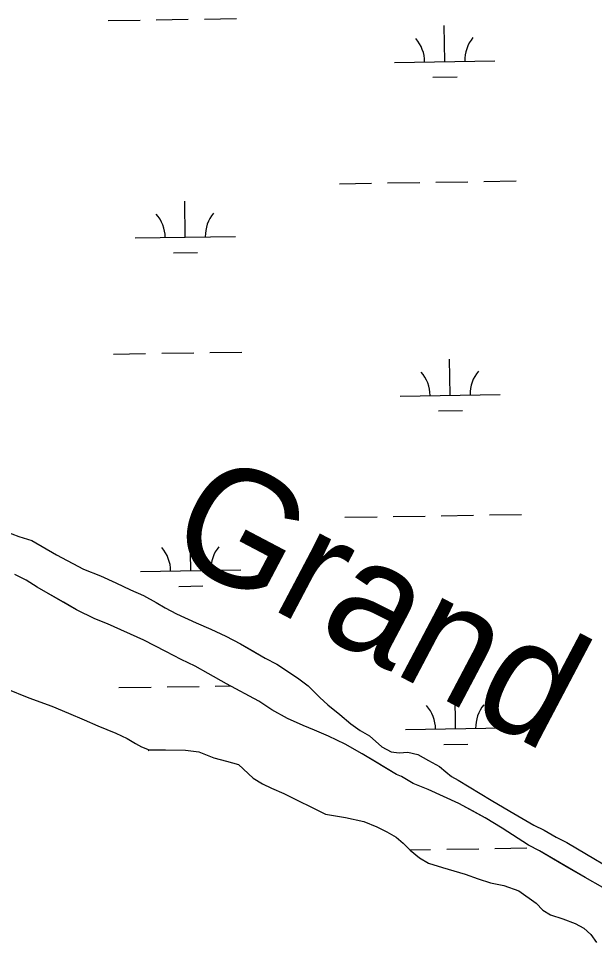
# Model space of a CAD drawing. Extents: x 3855477 to 3893699, y 299188 to 325115.
# Drawn here: x 3883045 to 3883619, y 309712 to 310633 of the extents above; entities that cross this region are included whole.
import ezdxf

# ---------------------------------------------------------------- set-up
doc = ezdxf.new("R2010")
doc.units = 0
for name, color, linetype in [('V-RIVR-IDEN', 7, 'Continuous'), ('V-TOPO-SHOR', 7, 'Continuous'), ('V-WETL-SWMP', 7, 'Continuous')]:
    doc.layers.add(name, color=color, linetype=linetype)

msp = doc.modelspace()

# ---------------------------------------------------------------- linework, layer by layer
at = {"layer": 'V-TOPO-SHOR'}
msp.add_line((3883174.29, 309903.46), (3883175.4, 309904.09), dxfattribs=at)
for points in [[(3883031.48, 310122.3), (3883045.5, 310116.95), (3883058.37, 310112.8), (3883082.83, 310098.63), (3883110.02, 310084.41), (3883126.77, 310077.44), (3883141.94, 310070.49), (3883156.72, 310063.56), (3883169.56, 310057.84), (3883182.38, 310050.94), (3883191.31, 310045.67), (3883202.57, 310039.59), (3883222.02, 310030.6), (3883236.81, 310024.46), (3883251.6, 310017.52), (3883266.36, 310009.8), (3883279.56, 310002.11), (3883290.81, 309995.63), (3883302.47, 309989.53)], [(3883627.54, 309766.75), (3883610.07, 309776.87), (3883593.77, 309786.19), (3883578.24, 309795.1), (3883564.26, 309803.19), (3883553.38, 309808.88), (3883527.02, 309825.83), (3883510.34, 309836.33), (3883497.52, 309843.23), (3883483.92, 309850.54), (3883468.75, 309857.48), (3883453.58, 309864.42), (3883438.39, 309870.58), (3883426.75, 309877.46), (3883421.69, 309879.51), (3883401.51, 309891.64), (3883387.54, 309900.14), (3883370.85, 309909.85), (3883354.13, 309917.6), (3883340.12, 309923.74), (3883328.82, 309928.26), (3883313.26, 309935.21), (3883297.73, 309944.12), (3883284.54, 309952.6), (3883252.31, 309970.05), (3883234.05, 309980.18), (3883221.24, 309987.47), (3883207.24, 309994), (3883192.09, 310002.12), (3883169.94, 310013.5), (3883133.75, 310029.85), (3883121.29, 310034.78), (3883103.01, 310043.74), (3883089.82, 310051.43), (3883077.78, 310058.32), (3883063.81, 310066.41), (3883052.56, 310073.29), (3883041.28, 310078.98)], [(3883302.47, 309989.53), (3883323.02, 309975.83), (3883333.85, 309967.79), (3883345.41, 309956.2), (3883353.52, 309949), (3883365.5, 309939.36), (3883376.32, 309930.15), (3883385.61, 309923.31), (3883394.93, 309918.04), (3883407.28, 309907.23), (3883416.6, 309901.96), (3883424.43, 309901.04), (3883433.07, 309901.66), (3883443.23, 309899.52), (3883453.71, 309893.45), (3883464.58, 309887.37), (3883471.16, 309882.15), (3883476.56, 309877.35), (3883483.17, 309873.7), (3883516.15, 309853.88), (3883534.78, 309842.95), (3883546.81, 309836.07), (3883558.84, 309828.79), (3883568.95, 309823.9), (3883580.99, 309817.01), (3883591.48, 309811.72), (3883620.2, 309794.73)], [(3883032.59, 309965.36), (3883055.43, 309955.86), (3883078.3, 309947.71), (3883094.8, 309940.65), (3883110.54, 309933.98), (3883124.17, 309928.12), (3883142.02, 309920.65), (3883153.53, 309915.41), (3883161.75, 309910.42), (3883167.69, 309907.03), (3883175.4, 309904.09)], [(3883175.4, 309904.09), (3883191.45, 309904), (3883211.55, 309903.63), (3883224.68, 309902.04), (3883239.66, 309896.16), (3883252.55, 309892.83), (3883264.29, 309889.53), (3883278.94, 309875.92), (3883288.12, 309870.14), (3883297.32, 309865.92), (3883309.41, 309860.67), (3883351.2, 309839.8), (3883370.87, 309836.74), (3883389.36, 309832.73), (3883402.22, 309827.28), (3883412.19, 309822.26), (3883421.38, 309817.07), (3883428.62, 309810.94), (3883435.64, 309803.85), (3883444.79, 309796.34)], [(3883444.79, 309796.34), (3883453.79, 309791.15), (3883467.63, 309786.83), (3883490.33, 309780.23), (3883503.21, 309775.55), (3883515.71, 309771.46), (3883529, 309768.71), (3883543.8, 309763.6), (3883561.17, 309751.1), (3883567.82, 309744.22), (3883575.47, 309739.44), (3883587.58, 309735.54), (3883599.87, 309730.87), (3883608.68, 309726.07), (3883615.53, 309719.76), (3883621.38, 309711.92)]]:
    msp.add_lwpolyline(points, dxfattribs=at)
at = {"layer": 'V-WETL-SWMP'}
for p, q in [((3883134.37, 310631.34), (3883166.36, 310631.86)), ((3883182.36, 310632.12), (3883214.35, 310632.64)), ((3883230.35, 310632.9), (3883262.35, 310633.42)), ((3883469.92, 310590.37), (3883469.33, 310626.37)), ((3883419.93, 310589.56), (3883519.91, 310591.18)), ((3883458.17, 310574.75), (3883482.17, 310575.14)), ((3883365.05, 310468.57), (3883397.04, 310469.1)), ((3883413.04, 310469.36), (3883445.04, 310469.88)), ((3883461.03, 310470.14), (3883493.03, 310470.66)), ((3883509.03, 310470.92), (3883541.02, 310471.44)), ((3883211.3, 310415.32), (3883210.72, 310451.32)), ((3883161.31, 310414.51), (3883261.3, 310416.14)), ((3883199.56, 310399.7), (3883223.55, 310400.09)), ((3883187.78, 310299.49), (3883219.77, 310300.01)), ((3883235.77, 310300.27), (3883267.77, 310300.79)), ((3883139.78, 310298.71), (3883171.78, 310299.23)), ((3883475.34, 310257.74), (3883474.75, 310293.73)), ((3883425.35, 310256.92), (3883525.33, 310258.55)), ((3883463.59, 310242.11), (3883487.59, 310242.51)), ((3883370.47, 310135.94), (3883402.46, 310136.46)), ((3883418.46, 310136.73), (3883450.46, 310137.25)), ((3883466.45, 310137.51), (3883498.45, 310138.03)), ((3883514.45, 310138.29), (3883546.44, 310138.81)), ((3883031.48, 310122.3), (3883045.5, 310116.95)), ((3883045.5, 310116.95), (3883058.37, 310112.8)), ((3883216.72, 310082.69), (3883216.13, 310118.69)), ((3883058.37, 310112.8), (3883082.83, 310098.63)), ((3883082.83, 310098.63), (3883110.02, 310084.41)), ((3883052.56, 310073.28), (3883041.28, 310078.98)), ((3883110.02, 310084.41), (3883126.77, 310077.44)), ((3883166.73, 310081.88), (3883266.71, 310083.5)), ((3883063.81, 310066.41), (3883052.56, 310073.28)), ((3883126.77, 310077.44), (3883141.94, 310070.49)), ((3883141.94, 310070.49), (3883156.72, 310063.56)), ((3883103.01, 310043.74), (3883063.81, 310066.41)), ((3883156.72, 310063.56), (3883169.56, 310057.83)), ((3883204.97, 310067.07), (3883228.97, 310067.46)), ((3883169.56, 310057.83), (3883182.38, 310050.93)), ((3883182.38, 310050.93), (3883191.31, 310045.67)), ((3883121.29, 310034.78), (3883103.01, 310043.74)), ((3883191.31, 310045.67), (3883202.57, 310039.59)), ((3883133.75, 310029.85), (3883121.29, 310034.78)), ((3883202.57, 310039.59), (3883222.02, 310030.61)), ((3883169.93, 310013.5), (3883133.75, 310029.85)), ((3883222.02, 310030.61), (3883236.81, 310024.45)), ((3883236.81, 310024.45), (3883251.59, 310017.52)), ((3883251.59, 310017.52), (3883266.36, 310009.8)), ((3883192.09, 310002.12), (3883169.93, 310013.5)), ((3883266.36, 310009.8), (3883290.82, 309995.63)), ((3883207.24, 309994), (3883192.09, 310002.12)), ((3883290.82, 309995.63), (3883302.47, 309989.53)), ((3883221.24, 309987.47), (3883207.24, 309994)), ((3883234.05, 309980.18), (3883221.24, 309987.47)), ((3883302.47, 309989.53), (3883323.01, 309975.83)), ((3883252.31, 309970.04), (3883234.05, 309980.18)), ((3883241.19, 309967.64), (3883256.29, 309967.89)), ((3883284.55, 309952.6), (3883252.31, 309970.04)), ((3883323.01, 309975.83), (3883333.85, 309967.79)), ((3883333.85, 309967.79), (3883345.41, 309956.2)), ((3883032.59, 309965.36), (3883055.43, 309955.86)), ((3883145.2, 309966.08), (3883177.2, 309966.6)), ((3883193.2, 309966.86), (3883225.19, 309967.38)), ((3883480.76, 309925.11), (3883480.17, 309961.1)), ((3883055.43, 309955.86), (3883078.3, 309947.71)), ((3883297.73, 309944.12), (3883284.55, 309952.6)), ((3883345.41, 309956.2), (3883353.52, 309949)), ((3883078.3, 309947.71), (3883094.8, 309940.64)), ((3883094.8, 309940.64), (3883110.54, 309933.98)), ((3883313.26, 309935.21), (3883297.73, 309944.12)), ((3883353.52, 309949), (3883365.5, 309939.36)), ((3883110.54, 309933.98), (3883124.17, 309928.12)), ((3883328.82, 309928.26), (3883313.26, 309935.21)), ((3883365.5, 309939.36), (3883376.32, 309930.15)), ((3883124.17, 309928.12), (3883142.02, 309920.64)), ((3883340.12, 309923.74), (3883328.82, 309928.26)), ((3883354.13, 309917.6), (3883340.12, 309923.74)), ((3883376.32, 309930.15), (3883385.61, 309923.31)), ((3883385.61, 309923.31), (3883394.93, 309918.04)), ((3883430.77, 309924.29), (3883530.75, 309925.92)), ((3883142.02, 309920.64), (3883153.53, 309915.41)), ((3883153.53, 309915.41), (3883161.75, 309910.42)), ((3883370.85, 309909.85), (3883354.13, 309917.6)), ((3883394.93, 309918.04), (3883407.28, 309907.23)), ((3883161.75, 309910.42), (3883167.69, 309907.03)), ((3883167.69, 309907.03), (3883175.4, 309904.09)), ((3883175.4, 309904.09), (3883191.45, 309904)), ((3883191.45, 309904), (3883211.56, 309903.63)), ((3883211.56, 309903.63), (3883224.68, 309902.04)), ((3883387.54, 309900.13), (3883370.85, 309909.85)), ((3883407.28, 309907.23), (3883416.6, 309901.96)), ((3883469.01, 309909.48), (3883493.01, 309909.87)), ((3883224.68, 309902.04), (3883239.66, 309896.16)), ((3883239.66, 309896.16), (3883252.55, 309892.83)), ((3883421.69, 309879.51), (3883387.54, 309900.13)), ((3883416.6, 309901.96), (3883424.43, 309901.04)), ((3883424.43, 309901.04), (3883433.07, 309901.66)), ((3883433.07, 309901.66), (3883443.23, 309899.52)), ((3883443.23, 309899.52), (3883453.71, 309893.45)), ((3883252.55, 309892.83), (3883264.29, 309889.53)), ((3883264.29, 309889.53), (3883278.94, 309875.92)), ((3883453.71, 309893.45), (3883464.58, 309887.37)), ((3883464.58, 309887.37), (3883471.16, 309882.15)), ((3883278.94, 309875.92), (3883288.12, 309870.14)), ((3883426.75, 309877.46), (3883421.69, 309879.51)), ((3883438.39, 309870.58), (3883426.75, 309877.46)), ((3883471.16, 309882.15), (3883476.56, 309877.34)), ((3883476.56, 309877.34), (3883483.17, 309873.69)), ((3883288.12, 309870.14), (3883297.32, 309865.92)), ((3883453.58, 309864.42), (3883438.39, 309870.58)), ((3883483.17, 309873.69), (3883516.15, 309853.88)), ((3883297.32, 309865.92), (3883309.41, 309860.67)), ((3883309.41, 309860.67), (3883351.2, 309839.8)), ((3883483.92, 309850.54), (3883453.58, 309864.42)), ((3883510.34, 309836.33), (3883483.92, 309850.54)), ((3883516.15, 309853.88), (3883534.78, 309842.95)), ((3883351.2, 309839.8), (3883370.87, 309836.74)), ((3883534.78, 309842.95), (3883546.81, 309836.07)), ((3883370.87, 309836.74), (3883389.36, 309832.73)), ((3883389.36, 309832.73), (3883402.22, 309827.28)), ((3883527.02, 309825.83), (3883510.34, 309836.33)), ((3883546.81, 309836.07), (3883558.84, 309828.79)), ((3883402.22, 309827.28), (3883412.19, 309822.26)), ((3883412.19, 309822.26), (3883421.38, 309817.07)), ((3883553.38, 309808.88), (3883527.02, 309825.83)), ((3883558.84, 309828.79), (3883568.95, 309823.9)), ((3883568.95, 309823.9), (3883580.99, 309817.01)), ((3883421.38, 309817.07), (3883428.62, 309810.94)), ((3883580.99, 309817.01), (3883591.48, 309811.72)), ((3883591.48, 309811.72), (3883636.5, 309785.02)), ((3883428.62, 309810.94), (3883435.64, 309803.85)), ((3883435.22, 309804.28), (3883455.87, 309804.62)), ((3883435.64, 309803.85), (3883444.79, 309796.34)), ((3883471.87, 309804.88), (3883503.87, 309805.4)), ((3883519.87, 309805.66), (3883551.86, 309806.18)), ((3883564.26, 309803.19), (3883553.38, 309808.88)), ((3883610.07, 309776.87), (3883564.26, 309803.19)), ((3883444.79, 309796.34), (3883453.79, 309791.14)), ((3883453.79, 309791.14), (3883467.63, 309786.83)), ((3883467.63, 309786.83), (3883490.33, 309780.23)), ((3883490.33, 309780.23), (3883503.21, 309775.55)), ((3883503.21, 309775.55), (3883515.7, 309771.46)), ((3883627.54, 309766.75), (3883610.07, 309776.87)), ((3883515.7, 309771.46), (3883529, 309768.71)), ((3883529, 309768.71), (3883543.8, 309763.6)), ((3883543.8, 309763.6), (3883561.17, 309751.1)), ((3883561.17, 309751.1), (3883567.82, 309744.22)), ((3883567.82, 309744.22), (3883575.47, 309739.44)), ((3883575.47, 309739.44), (3883587.58, 309735.54)), ((3883587.58, 309735.54), (3883599.87, 309730.87)), ((3883599.87, 309730.87), (3883608.68, 309726.07)), ((3883608.68, 309726.07), (3883615.53, 309719.76)), ((3883615.53, 309719.76), (3883621.38, 309711.92))]:
    msp.add_line(p, q, dxfattribs=at)
for centre, start, end in [((3883414.68, 310589.94), 0.16154, 41.7052), ((3883525.15, 310591.74), 140.16154, 181.7052), ((3883156.06, 310414.9), 0.16154, 41.7052), ((3883266.53, 310416.7), 140.16154, 181.7052), ((3883530.57, 310259.11), 140.16154, 181.7052), ((3883420.1, 310257.31), 0.16154, 41.7052), ((3883271.95, 310084.06), 140.16154, 181.7052), ((3883161.48, 310082.27), 0.16154, 41.7052), ((3883425.52, 309924.68), 0.16154, 41.7052), ((3883535.99, 309926.48), 140.16154, 181.7052)]:
    msp.add_arc(centre, 35.25, start, end, dxfattribs=at)

# ---------------------------------------------------------------- texts
at = {"layer": 'V-RIVR-IDEN'}
msp.add_text('Grand', height=116, rotation=332.2121, dxfattribs=at).set_placement((3883187.96, 310102.22))

doc.saveas('drawing.dxf')
